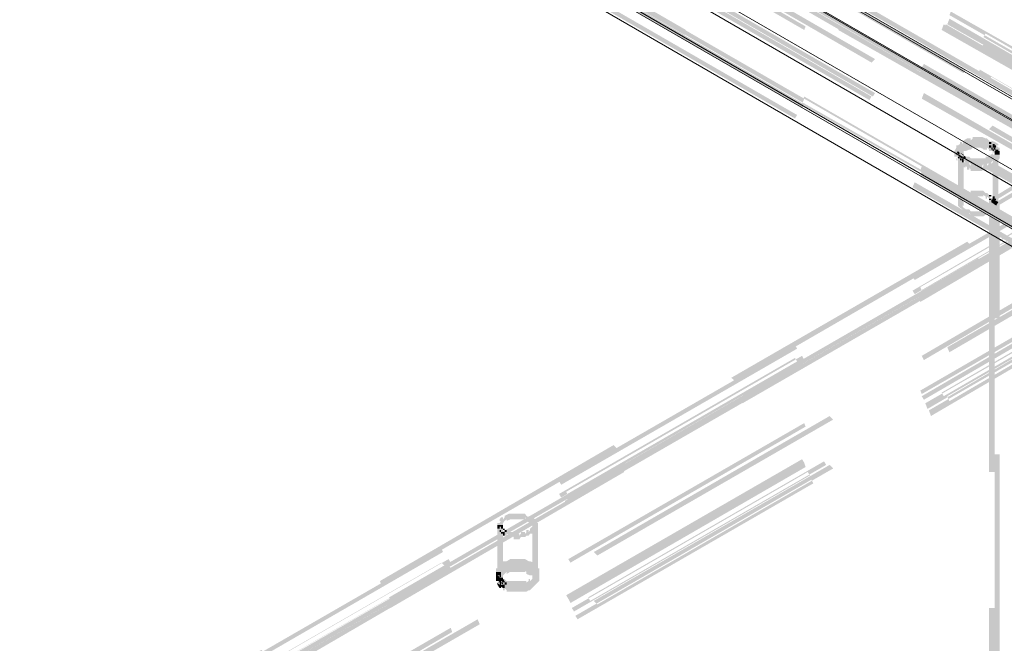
# Model space of a CAD drawing. Header units: millimetres. Extents: x -91 to 1961, y -1152 to 358.
# Tile 259 of 656: x 210 to 233, y 135 to 150. Entities that reach past the tile are written whole.
import ezdxf

# ---------------------------------------------------------------- set-up
doc = ezdxf.new("R2010")
doc.units = ezdxf.units.MM
doc.header["$MEASUREMENT"] = 0
doc.layers.get('0').update_dxf_attribs({"linetype": 'CONTINUOUS'})

msp = doc.modelspace()

# ---------------------------------------------------------------- hatches: boundary and pattern name
at = {"true_color": 0xaaaaaa}
h = msp.add_hatch(color=253, dxfattribs=at)
h.paths.add_polyline_path([(221.914, 137.102), (222.046, 137.102), (222.046, 136.97), (221.914, 136.97)])
h.paths.add_polyline_path([(236.407, 192.626), (236.539, 192.626), (236.539, 192.543), (236.407, 192.543)])
h.paths.add_polyline_path([(193.755, 168.024), (193.804, 168.024), (193.804, 167.892), (193.755, 167.892)])
h = msp.add_hatch(color=253, dxfattribs=at)
h.paths.add_polyline_path([(239.071, 144.001), (233.561, 147.178), (233.611, 147.26), (239.12, 144.084)])
h.paths.add_polyline_path([(230.815, 148.749), (225.305, 151.926), (225.355, 152.009), (230.864, 148.832)])
h.paths.add_polyline_path([(222.559, 153.531), (217.05, 156.707), (217.099, 156.79), (222.592, 153.614)])
h.paths.add_polyline_path([(214.303, 158.279), (208.794, 161.456), (208.877, 161.539), (214.386, 158.362)])
h.paths.add_polyline_path([(206.081, 163.061), (200.571, 166.237), (200.621, 166.32), (206.13, 163.143)])
h.paths.add_polyline_path([(197.825, 167.809), (194.565, 169.712), (194.599, 169.794), (197.858, 167.892)])
h = msp.add_hatch(color=253, dxfattribs=at)
h.paths.add_polyline_path([(238.012, 143.372), (232.502, 146.499), (232.552, 146.632), (238.061, 143.455)])
h.paths.add_polyline_path([(229.756, 148.121), (224.247, 151.297), (224.296, 151.38), (229.806, 148.204)])
h.paths.add_polyline_path([(221.5, 152.853), (215.991, 156.029), (216.04, 156.112), (221.533, 152.935)])
h.paths.add_polyline_path([(213.244, 157.651), (207.735, 160.827), (207.818, 160.91), (213.277, 157.733)])
h.paths.add_polyline_path([(204.972, 162.382), (199.479, 165.559), (199.562, 165.642), (205.071, 162.465)])
h.paths.add_polyline_path([(196.766, 167.18), (193.54, 169.033), (193.589, 169.116), (196.799, 167.263)])
h = msp.add_hatch(color=253, dxfattribs=at)
h.paths.add_polyline_path([(238.095, 143.455), (232.602, 146.582), (232.635, 146.665), (238.144, 143.538)])
h.paths.add_polyline_path([(229.839, 148.204), (224.329, 151.38), (224.379, 151.463), (229.888, 148.286)])
h.paths.add_polyline_path([(221.583, 152.935), (216.074, 156.112), (216.123, 156.195), (221.616, 153.018)])
h.paths.add_polyline_path([(213.327, 157.733), (207.818, 160.91), (207.851, 160.993), (213.36, 157.816)])
h.paths.add_polyline_path([(205.071, 162.465), (199.562, 165.642), (199.595, 165.724), (205.104, 162.548)])
h.paths.add_polyline_path([(196.799, 167.213), (193.589, 169.116), (193.622, 169.199), (196.849, 167.346)])
h = msp.add_hatch(color=253, dxfattribs=at)
h.paths.add_polyline_path([(199.43, 168.52), (204.939, 165.344), (204.889, 165.261), (199.38, 168.438)])
h.paths.add_polyline_path([(207.685, 163.739), (213.195, 160.562), (213.145, 160.48), (207.652, 163.656)])
h.paths.add_polyline_path([(215.941, 158.991), (221.451, 155.814), (221.417, 155.731), (215.908, 158.908)])
h.paths.add_polyline_path([(224.214, 154.209), (229.706, 151.033), (229.624, 150.95), (224.131, 154.127)])
h.paths.add_polyline_path([(232.469, 149.461), (237.003, 146.847), (236.953, 146.764), (232.387, 149.378)])
h = msp.add_hatch(color=253, dxfattribs=at)
h.paths.add_polyline_path([(236.953, 146.632), (231.444, 149.759), (231.493, 149.891), (237.003, 146.714)])
h.paths.add_polyline_path([(228.697, 151.38), (223.188, 154.557), (223.237, 154.639), (228.747, 151.463)])
h.paths.add_polyline_path([(220.441, 156.112), (214.932, 159.288), (214.982, 159.421), (220.474, 156.244)])
h.paths.add_polyline_path([(212.186, 160.91), (206.676, 164.086), (206.759, 164.169), (212.219, 160.993)])
h.paths.add_polyline_path([(203.913, 165.642), (199.38, 168.322), (199.43, 168.405), (204.012, 165.724)])
h = msp.add_hatch(color=253, dxfattribs=at)
h.paths.add_polyline_path([(237.003, 146.632), (231.493, 149.759), (231.543, 149.891), (237.036, 146.714)])
h.paths.add_polyline_path([(228.747, 151.38), (223.237, 154.557), (223.27, 154.639), (228.78, 151.463)])
h.paths.add_polyline_path([(220.474, 156.112), (214.982, 159.288), (215.015, 159.421), (220.524, 156.244)])
h.paths.add_polyline_path([(212.219, 160.91), (206.709, 164.086), (206.792, 164.169), (212.268, 160.993)])
h.paths.add_polyline_path([(203.963, 165.642), (199.43, 168.322), (199.479, 168.405), (204.046, 165.724)])
h = msp.add_hatch(color=253, dxfattribs=at)
h.paths.add_polyline_path([(237.085, 146.764), (231.576, 149.891), (231.626, 150.023), (237.118, 146.847)])
h.paths.add_polyline_path([(228.829, 151.496), (223.32, 154.672), (223.353, 154.755), (228.863, 151.579)])
h.paths.add_polyline_path([(220.557, 156.244), (215.064, 159.421), (215.097, 159.553), (220.607, 156.377)])
h.paths.add_polyline_path([(212.301, 161.026), (206.792, 164.202), (206.891, 164.285), (212.351, 161.108)])
h.paths.add_polyline_path([(204.046, 165.774), (199.512, 168.438), (199.562, 168.52), (204.128, 165.857)])
h = msp.add_hatch(color=253, dxfattribs=at)
h.paths.add_polyline_path([(236.44, 143.323), (230.947, 146.466), (230.98, 146.582), (236.49, 143.406)])
h.paths.add_polyline_path([(228.184, 148.071), (222.675, 151.248), (222.725, 151.33), (228.234, 148.154)])
h.paths.add_polyline_path([(219.928, 152.819), (214.419, 155.996), (214.469, 156.079), (219.978, 152.902)])
h.paths.add_polyline_path([(211.673, 157.601), (206.163, 160.777), (206.213, 160.86), (211.706, 157.684)])
h.paths.add_polyline_path([(203.417, 162.349), (197.907, 165.526), (197.99, 165.609), (203.5, 162.432)])
h.paths.add_polyline_path([(195.145, 167.131), (193.804, 167.941), (193.838, 168.024), (195.244, 167.213)])
h = msp.add_hatch(color=253, dxfattribs=at)
h.paths.add_polyline_path([(236.44, 143.207), (230.947, 146.334), (230.98, 146.466), (236.49, 143.29)])
h.paths.add_polyline_path([(228.184, 147.939), (222.675, 151.115), (222.725, 151.198), (228.234, 148.022)])
h.paths.add_polyline_path([(219.928, 152.687), (214.419, 155.864), (214.469, 155.946), (219.978, 152.77)])
h.paths.add_polyline_path([(211.673, 157.469), (206.163, 160.645), (206.213, 160.728), (211.706, 157.551)])
h.paths.add_polyline_path([(203.417, 162.217), (197.907, 165.393), (197.99, 165.476), (203.5, 162.3)])
h.paths.add_polyline_path([(195.145, 166.998), (193.804, 167.809), (193.838, 167.892), (195.244, 167.081)])
h = msp.add_hatch(color=253, dxfattribs=at)
h.paths.add_polyline_path([(197.99, 168.024), (203.5, 164.847), (203.45, 164.765), (197.941, 167.941)])
h.paths.add_polyline_path([(206.246, 163.226), (211.755, 160.049), (211.706, 159.967), (206.213, 163.143)])
h.paths.add_polyline_path([(214.502, 158.494), (220.011, 155.318), (219.978, 155.235), (214.469, 158.412)])
h.paths.add_polyline_path([(222.774, 153.696), (228.267, 150.569), (228.234, 150.437), (222.725, 153.614)])
h.paths.add_polyline_path([(231.03, 148.965), (236.49, 145.821), (236.44, 145.738), (230.98, 148.882)])
h = msp.add_hatch(color=253, dxfattribs=at)
h.paths.add_polyline_path([(236.44, 145.606), (230.947, 148.749), (230.98, 148.832), (236.49, 145.705)])
h.paths.add_polyline_path([(228.184, 150.354), (222.675, 153.531), (222.725, 153.614), (228.234, 150.437)])
h.paths.add_polyline_path([(219.928, 155.103), (214.419, 158.279), (214.469, 158.362), (219.978, 155.185)])
h.paths.add_polyline_path([(211.673, 159.884), (206.163, 163.061), (206.213, 163.143), (211.706, 159.967)])
h.paths.add_polyline_path([(203.417, 164.632), (197.941, 167.809), (197.99, 167.892), (203.45, 164.715)])
h = msp.add_hatch(color=253, dxfattribs=at)
h.paths.add_polyline_path([(221.037, 137.102), (221.153, 137.102), (221.153, 136.97), (221.037, 136.97)])
h.paths.add_polyline_path([(274.906, 168.024), (279.092, 168.024), (279.092, 167.892), (274.906, 167.892)])
h = msp.add_hatch(color=253, dxfattribs=at)
h.paths.add_polyline_path([(274.906, 167.892), (279.092, 167.892), (279.092, 167.759), (274.906, 167.759)])
h.paths.add_polyline_path([(231.741, 146.93), (231.874, 146.93), (231.874, 146.847), (231.741, 146.847)])
h = msp.add_hatch(color=253, dxfattribs=at)
h.paths.add_polyline_path([(236.275, 142.942), (230.765, 146.086), (230.815, 146.202), (236.324, 143.025)])
h.paths.add_polyline_path([(228.019, 147.691), (222.509, 150.867), (222.559, 150.95), (228.068, 147.773)])
h.paths.add_polyline_path([(219.763, 152.439), (214.254, 155.616), (214.303, 155.698), (219.796, 152.522)])
h.paths.add_polyline_path([(211.507, 157.22), (205.998, 160.397), (206.031, 160.48), (211.54, 157.303)])
h.paths.add_polyline_path([(203.235, 161.969), (197.742, 165.145), (197.825, 165.228), (203.334, 162.051)])
h.paths.add_polyline_path([(194.979, 166.75), (193.622, 167.561), (193.672, 167.644), (195.062, 166.833)])
h = msp.add_hatch(color=253, dxfattribs=at)
h.paths.add_polyline_path([(233.694, 144.944), (228.184, 148.071), (228.234, 148.204), (233.743, 145.027)])
h.paths.add_polyline_path([(225.438, 149.676), (219.928, 152.853), (219.978, 152.935), (225.471, 149.759)])
h.paths.add_polyline_path([(217.182, 154.424), (211.673, 157.601), (211.706, 157.733), (217.215, 154.557)])
h.paths.add_polyline_path([(208.91, 159.206), (203.417, 162.382), (203.5, 162.465), (208.959, 159.288)])
h.paths.add_polyline_path([(200.654, 163.954), (196.121, 166.618), (196.17, 166.7), (200.737, 164.037)])
h = msp.add_hatch(color=253, dxfattribs=at)
h.paths.add_polyline_path([(233.694, 144.895), (228.184, 148.022), (228.234, 148.154), (233.743, 144.977)])
h.paths.add_polyline_path([(225.438, 149.643), (219.928, 152.819), (219.978, 152.902), (225.471, 149.726)])
h.paths.add_polyline_path([(217.182, 154.375), (211.673, 157.551), (211.706, 157.684), (217.215, 154.507)])
h.paths.add_polyline_path([(208.91, 159.173), (203.417, 162.349), (203.5, 162.432), (208.959, 159.255)])
h.paths.add_polyline_path([(200.654, 163.904), (196.121, 166.585), (196.17, 166.667), (200.737, 164.004)])
h = msp.add_hatch(color=253, dxfattribs=at)
h.paths.add_polyline_path([(236.49, 145.027), (230.98, 148.154), (231.03, 148.286), (236.539, 145.11)])
h.paths.add_polyline_path([(228.234, 149.759), (222.725, 152.935), (222.774, 153.018), (228.267, 149.841)])
h.paths.add_polyline_path([(219.978, 154.507), (214.469, 157.684), (214.502, 157.766), (220.011, 154.59)])
h.paths.add_polyline_path([(211.706, 159.288), (206.213, 162.465), (206.296, 162.548), (211.755, 159.371)])
h.paths.add_polyline_path([(203.45, 164.037), (199.43, 166.403), (199.479, 166.502), (203.533, 164.119)])
h = msp.add_hatch(color=253, dxfattribs=at)
h.paths.add_polyline_path([(199.595, 166.585), (205.104, 163.408), (205.071, 163.325), (199.562, 166.502)])
h.paths.add_polyline_path([(207.851, 161.787), (213.36, 158.61), (213.327, 158.527), (207.818, 161.704)])
h.paths.add_polyline_path([(216.123, 157.055), (221.616, 153.878), (221.583, 153.796), (216.074, 156.972)])
h.paths.add_polyline_path([(224.379, 152.257), (229.888, 149.08), (229.806, 148.998), (224.296, 152.174)])
h.paths.add_polyline_path([(232.635, 147.525), (237.168, 144.895), (237.118, 144.812), (232.552, 147.442)])
h = msp.add_hatch(color=253, dxfattribs=at)
h.paths.add_polyline_path([(199.562, 165.559), (199.678, 165.559), (199.678, 164.335), (199.562, 164.335)])
h.paths.add_polyline_path([(232.635, 146.93), (232.767, 146.93), (232.767, 145.738), (232.635, 145.738)])
h = msp.add_hatch(color=253, dxfattribs=at)
h.paths.add_polyline_path([(216.454, 158.66), (221.963, 155.434), (221.914, 155.351), (216.421, 158.577)])
h.paths.add_polyline_path([(224.71, 153.878), (230.219, 150.702), (230.186, 150.619), (224.677, 153.796)])
h.paths.add_polyline_path([(232.982, 149.08), (238.442, 145.904), (238.392, 145.821), (232.883, 148.998)])
h = msp.add_hatch(color=253, dxfattribs=at)
h.paths.add_polyline_path([(215.825, 158.362), (221.335, 155.185), (221.285, 155.103), (215.776, 158.279)])
h.paths.add_polyline_path([(224.081, 153.581), (229.591, 150.404), (229.541, 150.321), (224.032, 153.498)])
h.paths.add_polyline_path([(232.337, 148.832), (237.846, 145.656), (237.797, 145.573), (232.304, 148.749)])
h = msp.add_hatch(color=253, dxfattribs=at)
h.paths.add_polyline_path([(238.061, 145.407), (232.552, 148.534), (232.602, 148.667), (238.095, 145.49)])
h.paths.add_polyline_path([(229.806, 150.139), (224.296, 153.316), (224.329, 153.415), (229.839, 150.239)])
h.paths.add_polyline_path([(221.533, 154.888), (216.04, 158.064), (216.074, 158.147), (221.583, 154.97)])
h = msp.add_hatch(color=253, dxfattribs=at)
h.paths.add_polyline_path([(237.118, 146.963), (231.626, 150.106), (231.659, 150.189), (237.168, 147.062)])
h.paths.add_polyline_path([(228.863, 151.711), (224.164, 154.424), (224.214, 154.507), (228.912, 151.794)])
h = msp.add_hatch(color=253, dxfattribs=at)
h.paths.add_polyline_path([(224.214, 154.474), (229.706, 151.248), (229.673, 151.165), (224.164, 154.375)])
h.paths.add_polyline_path([(232.469, 149.676), (237.168, 146.963), (237.118, 146.88), (232.42, 149.593)])
for points in [[(226.497, 152.009), (232.006, 148.832), (231.956, 148.749), (226.447, 151.926)], [(226.629, 151.413), (232.122, 148.204), (232.089, 148.121), (226.579, 151.33)], [(234.62, 147.343), (229.127, 150.52), (229.16, 150.619), (234.67, 147.442)], [(234.537, 146.632), (229.028, 149.759), (229.078, 149.841), (234.587, 146.714)], [(232.684, 146.93), (232.684, 147.012), (232.717, 146.963), (232.684, 147.012), (232.635, 147.062), (232.635, 147.095), (232.684, 147.012), (232.635, 147.012), (232.552, 147.062), (232.552, 147.095), (232.502, 147.145), (232.502, 147.095), (232.42, 147.095), (232.337, 147.145), (232.254, 147.145), (232.172, 147.145), (232.205, 147.178), (232.172, 147.145), (232.122, 147.095), (232.039, 147.095), (232.089, 147.095), (232.006, 147.062), (232.006, 147.095), (231.956, 147.062), (231.923, 147.012), (231.874, 147.012), (231.923, 147.062), (231.874, 147.012), (231.923, 147.062), (231.923, 147.012), (231.923, 146.963), (231.874, 146.88), (231.741, 146.93), (231.791, 147.012), (231.791, 147.062), (231.824, 147.062), (231.874, 147.095), (231.874, 147.145), (231.923, 147.145), (231.923, 147.095), (231.956, 147.145), (231.956, 147.178), (232.039, 147.227), (232.122, 147.227), (232.122, 147.178), (232.172, 147.227), (232.172, 147.26), (232.254, 147.26), (232.337, 147.26), (232.387, 147.26), (232.469, 147.227), (232.42, 147.227), (232.502, 147.227), (232.552, 147.178), (232.602, 147.145), (232.602, 147.178), (232.684, 147.145), (232.635, 147.145), (232.684, 147.145), (232.767, 147.095), (232.767, 147.062), (232.717, 147.062), (232.767, 147.012), (232.8, 147.012), (232.8, 146.93)], [(232.684, 146.847), (232.684, 146.88), (232.717, 146.847), (232.684, 146.88), (232.635, 146.93), (232.635, 146.963), (232.684, 146.93), (232.635, 146.963), (232.635, 146.93), (232.552, 146.93), (232.552, 146.963), (232.502, 147.012), (232.502, 146.963), (232.42, 146.963), (232.42, 146.979), (232.337, 147.012), (232.254, 147.012), (232.172, 147.012), (232.205, 147.062), (232.172, 147.012), (232.122, 146.963), (232.039, 146.963), (232.089, 146.963), (232.006, 146.93), (231.956, 146.93), (231.923, 146.93), (231.956, 146.963), (231.923, 146.93), (231.874, 146.88), (231.923, 146.93), (231.923, 146.88), (231.874, 146.847), (231.824, 146.797), (231.791, 146.847), (231.824, 146.88), (231.791, 146.88), (231.791, 146.93), (231.824, 146.93), (231.874, 146.963), (231.923, 147.012), (231.923, 147.062), (231.956, 147.062), (232.039, 147.095), (232.122, 147.095), (232.122, 147.062), (232.172, 147.095), (232.172, 147.145), (232.254, 147.145), (232.337, 147.145), (232.387, 147.145), (232.469, 147.095), (232.42, 147.095), (232.502, 147.095), (232.552, 147.062), (232.602, 147.012), (232.552, 147.062), (232.635, 147.062), (232.684, 147.012), (232.717, 146.963), (232.767, 146.963), (232.767, 146.93), (232.717, 146.93), (232.767, 146.88), (232.8, 146.88), (232.8, 146.847)], [(231.824, 146.93), (231.824, 145.738), (231.956, 145.738), (231.956, 146.93)], [(232.006, 146.764), (232.039, 146.714), (232.006, 146.764), (232.039, 146.764), (232.089, 146.764), (232.122, 146.714), (232.172, 146.665), (232.122, 146.714), (232.205, 146.714), (232.254, 146.714), (232.337, 146.714), (232.387, 146.714), (232.387, 146.665), (232.42, 146.714), (232.42, 146.764), (232.502, 146.764), (232.552, 146.764), (232.552, 146.714), (232.602, 146.764), (232.635, 146.797), (232.635, 146.847), (232.684, 146.847), (232.635, 146.797), (232.635, 146.847), (232.684, 146.847), (232.717, 146.88), (232.684, 146.88), (232.684, 146.93), (232.8, 146.93), (232.8, 146.88), (232.767, 146.847), (232.717, 146.797), (232.767, 146.847), (232.767, 146.797), (232.684, 146.714), (232.635, 146.714), (232.684, 146.764), (232.635, 146.714), (232.602, 146.665), (232.552, 146.632), (232.502, 146.632), (232.42, 146.632), (232.469, 146.665), (232.42, 146.632), (232.387, 146.582), (232.337, 146.582), (232.254, 146.582), (232.205, 146.582), (232.122, 146.582), (232.122, 146.632), (232.089, 146.665), (232.089, 146.632), (232.039, 146.632), (232.006, 146.632), (232.006, 146.665), (231.956, 146.714)], [(231.956, 146.665), (232.006, 146.665), (232.039, 146.632), (232.089, 146.582), (232.039, 146.632), (232.089, 146.632), (232.122, 146.582), (232.172, 146.549), (232.122, 146.582), (232.205, 146.582), (232.254, 146.582), (232.337, 146.582), (232.387, 146.582), (232.387, 146.549), (232.42, 146.582), (232.42, 146.632), (232.502, 146.632), (232.502, 146.582), (232.552, 146.632), (232.552, 146.665), (232.602, 146.665), (232.602, 146.632), (232.635, 146.665), (232.635, 146.714), (232.684, 146.714), (232.635, 146.665), (232.635, 146.714), (232.684, 146.714), (232.717, 146.764), (232.684, 146.764), (232.684, 146.797), (232.684, 146.847), (232.8, 146.847), (232.8, 146.797), (232.8, 146.764), (232.767, 146.714), (232.717, 146.665), (232.767, 146.714), (232.767, 146.665), (232.684, 146.582), (232.635, 146.582), (232.684, 146.632), (232.635, 146.582), (232.602, 146.549), (232.552, 146.549), (232.602, 146.582), (232.552, 146.549), (232.502, 146.499), (232.42, 146.499), (232.469, 146.549), (232.42, 146.499), (232.387, 146.466), (232.337, 146.466), (232.254, 146.466), (232.205, 146.466), (232.122, 146.466), (232.122, 146.499), (232.089, 146.549), (232.089, 146.499), (232.039, 146.499), (232.039, 146.549), (232.006, 146.582), (232.006, 146.549), (231.956, 146.549)], [(232.684, 146.93), (232.684, 146.847), (232.8, 146.847), (232.8, 146.93)], [(232.602, 145.821), (233.23, 146.202), (233.263, 146.119), (232.635, 145.738)], [(233.396, 146.036), (232.767, 145.656), (232.717, 145.738), (233.363, 146.119)], [(232.717, 145.656), (232.602, 145.738), (232.635, 145.821), (232.767, 145.738)], [(231.956, 145.738), (231.956, 145.705), (231.956, 145.656), (231.923, 145.656), (231.956, 145.606), (232.006, 145.573), (232.039, 145.523), (232.006, 145.573), (232.089, 145.573), (232.122, 145.523), (232.172, 145.49), (232.122, 145.523), (232.205, 145.523), (232.254, 145.523), (232.337, 145.523), (232.42, 145.523), (232.42, 145.49), (232.469, 145.523), (232.469, 145.573), (232.502, 145.573), (232.602, 145.606), (232.552, 145.573), (232.552, 145.606), (232.602, 145.606), (232.635, 145.656), (232.684, 145.705), (232.635, 145.705), (232.635, 145.738), (232.767, 145.738), (232.767, 145.705), (232.717, 145.656), (232.684, 145.606), (232.635, 145.573), (232.684, 145.606), (232.684, 145.573), (232.635, 145.49), (232.552, 145.441), (232.502, 145.441), (232.469, 145.441), (232.502, 145.49), (232.469, 145.441), (232.42, 145.407), (232.337, 145.407), (232.254, 145.407), (232.205, 145.407), (232.122, 145.407), (232.122, 145.441), (232.089, 145.49), (232.089, 145.441), (232.006, 145.441), (232.006, 145.49), (231.956, 145.523), (231.923, 145.573), (231.874, 145.606), (231.824, 145.656), (231.824, 145.705), (231.824, 145.738)], [(221.881, 138.194), (221.881, 138.244), (221.914, 138.194), (221.881, 138.244), (221.831, 138.293), (221.831, 138.326), (221.881, 138.244), (221.831, 138.244), (221.748, 138.293), (221.748, 138.326), (221.715, 138.376), (221.715, 138.326), (221.666, 138.326), (221.583, 138.326), (221.5, 138.326), (221.451, 138.326), (221.368, 138.326), (221.335, 138.326), (221.368, 138.326), (221.285, 138.293), (221.285, 138.326), (221.235, 138.293), (221.202, 138.244), (221.153, 138.244), (221.235, 138.326), (221.235, 138.293), (221.202, 138.244), (221.153, 138.194), (221.202, 138.244), (221.202, 138.194), (221.07, 138.194), (221.07, 138.244), (221.12, 138.244), (221.153, 138.293), (221.12, 138.293), (221.12, 138.326), (221.153, 138.376), (221.202, 138.376), (221.202, 138.326), (221.235, 138.376), (221.235, 138.409), (221.335, 138.459), (221.318, 138.459), (221.368, 138.459), (221.451, 138.459), (221.5, 138.459), (221.583, 138.459), (221.666, 138.459), (221.715, 138.459), (221.748, 138.409), (221.798, 138.376), (221.798, 138.409), (221.881, 138.376), (221.831, 138.376), (221.881, 138.376), (221.963, 138.326), (221.963, 138.293), (221.914, 138.293), (221.963, 138.244), (222.013, 138.244), (222.013, 138.194)], [(221.235, 138.078), (221.285, 138.078), (221.335, 138.029), (221.368, 137.995), (221.335, 138.029), (221.368, 138.029), (221.417, 138.029), (221.451, 137.995), (221.5, 137.946), (221.451, 137.995), (221.5, 137.995), (221.583, 137.995), (221.583, 137.946), (221.616, 137.995), (221.616, 138.029), (221.666, 138.029), (221.715, 138.029), (221.715, 137.995), (221.748, 138.029), (221.748, 138.078), (221.798, 138.078), (221.798, 138.029), (221.831, 138.078), (221.831, 138.111), (221.881, 138.111), (221.831, 138.078), (221.831, 138.111), (221.881, 138.161), (221.914, 138.161), (221.881, 138.111), (221.881, 138.161), (221.881, 138.194), (222.013, 138.194), (222.013, 138.161), (222.013, 138.111), (221.914, 138.029), (221.881, 138.029), (221.963, 138.111), (221.963, 138.078), (221.881, 137.995), (221.831, 137.995), (221.881, 138.029), (221.831, 137.995), (221.798, 137.946), (221.748, 137.946), (221.798, 137.995), (221.748, 137.946), (221.715, 137.913), (221.666, 137.913), (221.616, 137.913), (221.666, 137.946), (221.616, 137.913), (221.583, 137.863), (221.5, 137.863), (221.451, 137.863), (221.451, 137.913), (221.417, 137.946), (221.417, 137.913), (221.368, 137.913), (221.335, 137.913), (221.335, 137.946), (221.285, 137.995), (221.285, 137.946), (221.235, 137.946)], [(221.881, 138.194), (221.881, 136.97), (222.013, 136.97), (222.013, 138.194)], [(221.914, 137.102), (221.914, 137.135), (221.914, 137.185), (221.963, 137.135), (221.914, 137.185), (221.881, 137.234), (221.881, 137.185), (221.798, 137.234), (221.748, 137.234), (221.666, 137.267), (221.583, 137.267), (221.5, 137.267), (221.417, 137.267), (221.368, 137.267), (221.417, 137.267), (221.335, 137.234), (221.285, 137.234), (221.202, 137.234), (221.235, 137.267), (221.202, 137.234), (221.153, 137.185), (221.12, 137.135), (221.153, 137.185), (221.153, 137.135), (221.153, 137.102), (221.037, 137.102), (221.037, 137.135), (221.037, 137.185), (221.07, 137.185), (221.12, 137.234), (221.153, 137.267), (221.202, 137.317), (221.202, 137.35), (221.285, 137.35), (221.368, 137.4), (221.417, 137.4), (221.5, 137.4), (221.583, 137.4), (221.666, 137.4), (221.715, 137.4), (221.798, 137.35), (221.748, 137.35), (221.798, 137.35), (221.831, 137.35), (221.914, 137.317), (221.914, 137.267), (221.963, 137.234), (222.013, 137.185), (222.046, 137.185), (222.046, 137.135), (222.046, 137.102)], [(221.914, 136.97), (221.914, 137.019), (221.914, 137.052), (221.963, 137.019), (221.914, 137.052), (221.881, 137.102), (221.881, 137.052), (221.798, 137.102), (221.748, 137.102), (221.666, 137.135), (221.666, 137.152), (221.583, 137.135), (221.5, 137.135), (221.417, 137.135), (221.368, 137.135), (221.417, 137.135), (221.335, 137.102), (221.285, 137.102), (221.202, 137.102), (221.235, 137.135), (221.202, 137.102), (221.153, 137.052), (221.12, 137.019), (221.153, 137.052), (221.153, 137.019), (221.153, 136.97), (221.037, 136.97), (221.037, 137.019), (221.037, 137.052), (221.07, 137.052), (221.12, 137.102), (221.153, 137.135), (221.202, 137.185), (221.202, 137.234), (221.285, 137.234), (221.368, 137.267), (221.417, 137.267), (221.5, 137.267), (221.583, 137.267), (221.666, 137.267), (221.715, 137.267), (221.798, 137.234), (221.748, 137.234), (221.798, 137.234), (221.831, 137.234), (221.914, 137.185), (221.914, 137.135), (221.963, 137.102), (222.013, 137.052), (222.046, 137.052), (222.046, 137.019), (222.046, 136.97)], [(221.881, 136.97), (221.881, 137.019), (221.914, 136.97), (221.881, 137.019), (221.831, 137.052), (221.831, 137.102), (221.881, 137.019), (221.831, 137.019), (221.748, 137.052), (221.748, 137.102), (221.715, 137.135), (221.715, 137.102), (221.666, 137.102), (221.583, 137.102), (221.5, 137.102), (221.451, 137.102), (221.368, 137.102), (221.335, 137.102), (221.368, 137.102), (221.285, 137.052), (221.285, 137.102), (221.235, 137.052), (221.202, 137.019), (221.153, 137.019), (221.235, 137.102), (221.235, 137.052), (221.202, 137.019), (221.153, 136.97), (221.202, 137.019), (221.202, 136.97), (221.07, 136.97), (221.07, 137.019), (221.12, 137.019), (221.153, 137.052), (221.12, 137.052), (221.12, 137.102), (221.153, 137.135), (221.202, 137.135), (221.202, 137.102), (221.235, 137.135), (221.235, 137.185), (221.335, 137.234), (221.318, 137.234), (221.368, 137.234), (221.451, 137.234), (221.5, 137.234), (221.583, 137.234), (221.666, 137.234), (221.715, 137.234), (221.748, 137.185), (221.798, 137.135), (221.798, 137.185), (221.881, 137.135), (221.831, 137.135), (221.881, 137.135), (221.963, 137.102), (221.963, 137.052), (221.914, 137.052), (221.963, 137.019), (222.013, 137.019), (222.013, 136.97)], [(221.202, 136.804), (221.235, 136.804), (221.285, 136.755), (221.335, 136.722), (221.285, 136.755), (221.335, 136.755), (221.417, 136.755), (221.451, 136.755), (221.5, 136.755), (221.583, 136.755), (221.616, 136.755), (221.715, 136.755), (221.748, 136.755), (221.748, 136.722), (221.798, 136.755), (221.798, 136.804), (221.831, 136.804), (221.831, 136.755), (221.881, 136.804), (221.914, 136.854), (221.881, 136.854), (221.881, 136.887), (221.914, 136.937), (221.963, 136.937), (221.914, 136.887), (221.914, 136.937), (221.914, 136.97), (222.046, 136.97), (222.046, 136.937), (222.046, 136.887), (221.963, 136.804), (221.914, 136.804), (222.013, 136.887), (222.013, 136.854), (221.963, 136.804), (221.914, 136.755), (221.881, 136.722), (221.831, 136.672), (221.798, 136.672), (221.831, 136.722), (221.798, 136.672), (221.748, 136.639), (221.715, 136.639), (221.616, 136.639), (221.583, 136.639), (221.5, 136.639), (221.451, 136.639), (221.417, 136.639), (221.335, 136.639), (221.285, 136.639), (221.285, 136.672), (221.235, 136.722), (221.235, 136.672), (221.202, 136.672)], [(221.235, 136.854), (221.285, 136.854), (221.335, 136.804), (221.368, 136.755), (221.335, 136.804), (221.368, 136.804), (221.417, 136.804), (221.451, 136.755), (221.5, 136.722), (221.451, 136.755), (221.5, 136.755), (221.583, 136.755), (221.583, 136.722), (221.616, 136.755), (221.616, 136.804), (221.666, 136.804), (221.715, 136.804), (221.715, 136.755), (221.748, 136.804), (221.748, 136.854), (221.798, 136.854), (221.798, 136.804), (221.831, 136.854), (221.831, 136.887), (221.881, 136.887), (221.831, 136.854), (221.831, 136.887), (221.881, 136.937), (221.914, 136.937), (221.881, 136.887), (221.881, 136.937), (221.881, 136.97), (222.013, 136.97), (222.013, 136.937), (222.013, 136.887), (221.914, 136.804), (221.881, 136.804), (221.963, 136.887), (221.963, 136.854), (221.881, 136.755), (221.831, 136.755), (221.881, 136.804), (221.831, 136.755), (221.798, 136.722), (221.748, 136.722), (221.798, 136.755), (221.748, 136.722), (221.715, 136.672), (221.666, 136.672), (221.616, 136.672), (221.666, 136.722), (221.616, 136.672), (221.583, 136.639), (221.5, 136.639), (221.451, 136.639), (221.451, 136.672), (221.417, 136.722), (221.417, 136.672), (221.368, 136.672), (221.335, 136.672), (221.335, 136.722), (221.285, 136.755), (221.285, 136.722), (221.235, 136.722)]]:
    msp.add_hatch(color=253, dxfattribs=at).paths.add_polyline_path(points)
h = msp.add_hatch(color=253, dxfattribs=at)
h.paths.add_polyline_path([(193.54, 122.609), (199.049, 125.785), (199.099, 125.67), (193.589, 122.526)])
h.paths.add_polyline_path([(201.795, 127.357), (207.305, 130.534), (207.355, 130.451), (201.845, 127.274)])
h.paths.add_polyline_path([(210.068, 132.106), (215.561, 135.282), (215.61, 135.199), (210.101, 132.023)])
h.paths.add_polyline_path([(218.324, 136.887), (223.783, 140.064), (223.866, 139.981), (218.357, 136.804)])
h.paths.add_polyline_path([(226.53, 141.635), (232.039, 144.812), (232.122, 144.729), (226.629, 141.553)])
h.paths.add_polyline_path([(234.802, 146.417), (236.192, 147.227), (236.242, 147.145), (234.885, 146.334)])
h = msp.add_hatch(color=253, dxfattribs=at)
h.paths.add_polyline_path([(232.552, 147.062), (232.502, 147.095), (232.502, 147.062), (232.469, 147.062), (232.42, 147.062), (232.42, 147.095), (232.387, 147.145), (232.387, 147.095), (232.337, 147.095), (232.254, 147.095), (232.205, 147.095), (232.172, 147.095), (232.205, 147.145), (232.172, 147.095), (232.122, 147.062), (232.089, 147.062), (232.039, 147.062), (232.089, 147.095), (232.039, 147.062), (232.006, 147.012), (231.956, 147.012), (232.006, 147.062), (231.956, 147.012), (231.923, 147.062), (231.956, 147.095), (231.956, 147.145), (232.006, 147.145), (232.006, 147.095), (232.039, 147.145), (232.039, 147.178), (232.089, 147.178), (232.122, 147.178), (232.122, 147.145), (232.172, 147.178), (232.172, 147.227), (232.205, 147.227), (232.254, 147.227), (232.337, 147.227), (232.387, 147.227), (232.42, 147.178), (232.469, 147.145), (232.42, 147.178), (232.469, 147.178), (232.502, 147.178), (232.552, 147.145), (232.602, 147.095)])
h.paths.add_polyline_path([(231.956, 147.012), (231.923, 146.963), (231.956, 147.012), (231.956, 146.963), (231.956, 146.93), (231.824, 146.93), (231.824, 146.963), (231.824, 147.012), (231.874, 147.012), (231.923, 147.062)])
h = msp.add_hatch(color=253, dxfattribs=at)
h.paths.add_polyline_path([(236.324, 147.095), (230.815, 143.918), (230.765, 144.001), (236.275, 147.178)])
h.paths.add_polyline_path([(228.068, 142.314), (222.559, 139.137), (222.509, 139.22), (228.019, 142.396)])
h.paths.add_polyline_path([(219.796, 137.565), (214.303, 134.389), (214.254, 134.471), (219.763, 137.648)])
h.paths.add_polyline_path([(211.54, 132.784), (206.031, 129.607), (205.998, 129.69), (211.507, 132.867)])
h.paths.add_polyline_path([(203.334, 128.036), (197.825, 124.859), (197.742, 124.942), (203.235, 128.118)])
h.paths.add_polyline_path([(195.062, 123.254), (193.672, 122.493), (193.622, 122.576), (194.979, 123.337)])
h = msp.add_hatch(color=253, dxfattribs=at)
h.paths.add_polyline_path([(232.635, 146.93), (232.635, 146.963), (232.767, 146.963), (232.767, 146.93)])
h.paths.add_polyline_path([(232.684, 146.93), (232.635, 146.963), (232.684, 147.012), (232.717, 146.963)])
h.paths.add_polyline_path([(232.602, 147.012), (232.602, 147.062), (232.717, 147.062), (232.717, 147.012)])
h.paths.add_polyline_path([(232.635, 146.963), (232.602, 146.963), (232.602, 147.095), (232.635, 147.095)])
h.paths.add_polyline_path([(232.552, 147.062), (232.552, 147.095), (232.684, 147.095), (232.684, 147.062)])
h.paths.add_polyline_path([(232.602, 147.012), (232.552, 147.012), (232.552, 147.145), (232.602, 147.145)])
h = msp.add_hatch(color=253, dxfattribs=at)
h.paths.add_polyline_path([(236.324, 146.797), (230.815, 143.588), (230.765, 143.67), (236.275, 146.88)])
h.paths.add_polyline_path([(228.068, 142.016), (222.559, 138.839), (222.509, 138.922), (228.019, 142.099)])
h.paths.add_polyline_path([(219.846, 137.234), (214.336, 134.058), (214.254, 134.141), (219.763, 137.317)])
h.paths.add_polyline_path([(211.59, 132.486), (206.081, 129.26), (206.031, 129.392), (211.54, 132.569)])
h.paths.add_polyline_path([(203.334, 127.705), (197.825, 124.528), (197.775, 124.611), (203.285, 127.787)])
h.paths.add_polyline_path([(195.062, 122.907), (193.622, 122.113), (193.589, 122.195), (195.029, 122.989)])
h = msp.add_hatch(color=253, dxfattribs=at)
h.paths.add_polyline_path([(193.755, 122.228), (199.264, 125.372), (199.297, 125.289), (193.804, 122.146)])
h.paths.add_polyline_path([(202.011, 126.977), (207.52, 130.153), (207.57, 130.071), (202.06, 126.894)])
h.paths.add_polyline_path([(210.266, 131.725), (215.776, 134.902), (215.825, 134.819), (210.316, 131.642)])
h.paths.add_polyline_path([(218.539, 136.506), (224.032, 139.683), (224.081, 139.6), (218.572, 136.424)])
h.paths.add_polyline_path([(226.794, 141.255), (232.304, 144.431), (232.337, 144.349), (226.828, 141.172)])
h.paths.add_polyline_path([(235.001, 146.003), (236.357, 146.797), (236.407, 146.714), (235.1, 145.904)])
h = msp.add_hatch(color=253, dxfattribs=at)
h.paths.add_polyline_path([(236.49, 146.847), (230.98, 143.67), (230.947, 143.753), (236.44, 146.93)])
h.paths.add_polyline_path([(228.234, 142.049), (222.725, 138.872), (222.675, 138.972), (228.184, 142.148)])
h.paths.add_polyline_path([(219.978, 137.317), (214.469, 134.141), (214.419, 134.223), (219.928, 137.4)])
h.paths.add_polyline_path([(211.706, 132.519), (206.213, 129.343), (206.163, 129.442), (211.673, 132.618)])
h.paths.add_polyline_path([(203.5, 127.787), (197.99, 124.611), (197.907, 124.694), (203.417, 127.87)])
h.paths.add_polyline_path([(195.244, 122.989), (193.838, 122.228), (193.804, 122.311), (195.145, 123.089)])
h = msp.add_hatch(color=253, dxfattribs=at)
h.paths.add_polyline_path([(236.49, 146.714), (230.98, 143.538), (230.947, 143.621), (236.44, 146.797)])
h.paths.add_polyline_path([(228.234, 141.933), (222.725, 138.757), (222.675, 138.839), (228.184, 142.016)])
h.paths.add_polyline_path([(219.978, 137.185), (214.469, 134.008), (214.419, 134.091), (219.928, 137.267)])
h.paths.add_polyline_path([(211.706, 132.403), (206.213, 129.227), (206.163, 129.309), (211.673, 132.486)])
h.paths.add_polyline_path([(203.5, 127.655), (197.99, 124.478), (197.907, 124.561), (203.417, 127.738)])
h.paths.add_polyline_path([(195.244, 122.874), (193.838, 122.113), (193.804, 122.195), (195.145, 122.956)])
h = msp.add_hatch(color=253, dxfattribs=at)
h.paths.add_polyline_path([(231.874, 146.847), (231.874, 146.797), (231.741, 146.797), (231.741, 146.847)])
h.paths.add_polyline_path([(231.824, 146.797), (231.874, 146.764), (231.824, 146.714), (231.791, 146.764)])
h.paths.add_polyline_path([(231.923, 146.764), (231.923, 146.714), (231.791, 146.714), (231.791, 146.764)])
h.paths.add_polyline_path([(231.824, 146.764), (231.874, 146.764), (231.956, 146.714), (231.956, 146.665), (231.824, 146.665), (231.824, 146.714), (231.874, 146.632), (231.824, 146.632)])
h.paths.add_polyline_path([(231.874, 146.714), (231.923, 146.714), (231.923, 146.582), (231.874, 146.582)])
h.paths.add_polyline_path([(232.006, 146.665), (232.006, 146.632), (231.923, 146.665), (231.956, 146.665), (231.956, 146.549), (231.923, 146.549), (231.874, 146.632), (231.874, 146.665)])
h = msp.add_hatch(color=253, dxfattribs=at)
h.paths.add_polyline_path([(231.824, 146.93), (231.874, 146.88), (231.824, 146.847), (231.791, 146.88)])
h.paths.add_polyline_path([(231.923, 146.88), (231.923, 146.847), (231.791, 146.847), (231.791, 146.88)])
h.paths.add_polyline_path([(231.824, 146.88), (231.874, 146.88), (231.956, 146.847), (231.956, 146.797), (231.824, 146.797), (231.824, 146.847), (231.874, 146.764), (231.824, 146.764)])
h.paths.add_polyline_path([(231.874, 146.847), (231.923, 146.847), (232.006, 146.797), (232.006, 146.764), (231.874, 146.764), (231.874, 146.797), (231.923, 146.714), (231.874, 146.714)])
h.paths.add_polyline_path([(231.923, 146.797), (231.956, 146.797), (231.956, 146.665), (231.923, 146.665)])
h = msp.add_hatch(color=253, dxfattribs=at)
h.paths.add_polyline_path([(231.956, 146.93), (231.956, 146.88), (231.824, 146.88), (231.824, 146.93)])
h.paths.add_polyline_path([(231.923, 146.88), (231.956, 146.847), (232.006, 146.797), (232.039, 146.764), (232.006, 146.797), (232.089, 146.797), (232.122, 146.764), (232.172, 146.714), (232.122, 146.764), (232.205, 146.764), (232.254, 146.764), (232.337, 146.764), (232.42, 146.764), (232.42, 146.714), (232.469, 146.764), (232.469, 146.797), (232.502, 146.797), (232.602, 146.847), (232.552, 146.797), (232.552, 146.847), (232.602, 146.847), (232.635, 146.88), (232.635, 146.93), (232.684, 146.93), (232.635, 146.88), (232.635, 146.93), (232.767, 146.93), (232.767, 146.88), (232.684, 146.797), (232.635, 146.797), (232.684, 146.847), (232.635, 146.797), (232.684, 146.847), (232.684, 146.797), (232.635, 146.714), (232.552, 146.665), (232.502, 146.665), (232.469, 146.665), (232.502, 146.714), (232.469, 146.665), (232.42, 146.632), (232.337, 146.632), (232.254, 146.632), (232.205, 146.632), (232.122, 146.632), (232.122, 146.665), (232.089, 146.714), (232.089, 146.665), (232.006, 146.665), (232.006, 146.714), (231.956, 146.764), (231.923, 146.797), (231.874, 146.847)])
h = msp.add_hatch(color=253, dxfattribs=at)
h.paths.add_polyline_path([(236.44, 146.632), (230.947, 143.406), (230.898, 143.538), (236.407, 146.714)])
h.paths.add_polyline_path([(228.184, 141.85), (222.675, 138.674), (222.642, 138.757), (228.151, 141.933)])
h.paths.add_polyline_path([(219.928, 137.052), (214.469, 133.876), (214.386, 133.959), (219.895, 137.135)])
h.paths.add_polyline_path([(211.706, 132.321), (206.213, 129.144), (206.163, 129.227), (211.623, 132.403)])
h.paths.add_polyline_path([(203.45, 127.523), (197.941, 124.346), (197.907, 124.429), (203.417, 127.605)])
h.paths.add_polyline_path([(195.194, 122.791), (193.705, 121.931), (193.672, 122.03), (195.145, 122.874)])
h = msp.add_hatch(color=253, dxfattribs=at)
h.paths.add_polyline_path([(193.755, 122.063), (199.264, 125.24), (199.297, 125.157), (193.804, 121.98)])
h.paths.add_polyline_path([(202.011, 126.811), (207.52, 129.988), (207.57, 129.905), (202.06, 126.729)])
h.paths.add_polyline_path([(210.266, 131.593), (215.743, 134.769), (215.825, 134.687), (210.316, 131.51)])
h.paths.add_polyline_path([(218.489, 136.341), (223.998, 139.518), (224.032, 139.435), (218.572, 136.258)])
h.paths.add_polyline_path([(226.745, 141.122), (232.254, 144.299), (232.304, 144.216), (226.794, 141.04)])
h.paths.add_polyline_path([(235.001, 145.871), (236.357, 146.665), (236.407, 146.582), (235.05, 145.788)])
h = msp.add_hatch(color=253, dxfattribs=at)
h.paths.add_polyline_path([(232.552, 145.821), (232.502, 145.871), (232.502, 145.821), (232.469, 145.821), (232.469, 145.871), (232.42, 145.904), (232.42, 145.871), (232.387, 145.871), (232.337, 145.871), (232.254, 145.871), (232.205, 145.871), (232.172, 145.871), (232.122, 145.871), (232.172, 145.904), (232.122, 145.871), (232.089, 145.821), (232.039, 145.821), (232.089, 145.871), (232.039, 145.821), (232.006, 145.788), (231.956, 145.788), (232.006, 145.821), (231.956, 145.788), (231.923, 145.821), (231.956, 145.871), (231.956, 145.904), (232.006, 145.904), (232.006, 145.871), (232.039, 145.904), (232.039, 145.953), (232.089, 145.953), (232.089, 145.904), (232.122, 145.953), (232.122, 146.003), (232.172, 146.003), (232.205, 146.003), (232.254, 146.003), (232.337, 146.003), (232.387, 146.003), (232.42, 146.003), (232.469, 145.953), (232.502, 145.904), (232.469, 145.953), (232.502, 145.953), (232.552, 145.904), (232.602, 145.871)])
h.paths.add_polyline_path([(231.956, 145.788), (231.923, 145.738), (231.956, 145.788), (231.956, 145.738), (231.824, 145.738), (231.824, 145.788), (231.874, 145.788), (231.923, 145.821)])
h = msp.add_hatch(color=253, dxfattribs=at)
h.paths.add_polyline_path([(232.684, 145.705), (232.635, 145.738), (232.684, 145.788), (232.717, 145.738)])
h.paths.add_polyline_path([(232.602, 145.788), (232.602, 145.821), (232.717, 145.821), (232.717, 145.788)])
h.paths.add_polyline_path([(232.635, 145.738), (232.602, 145.738), (232.602, 145.871), (232.635, 145.871)])
h.paths.add_polyline_path([(232.552, 145.821), (232.552, 145.871), (232.684, 145.871), (232.684, 145.821)])
h.paths.add_polyline_path([(232.602, 145.788), (232.552, 145.788), (232.552, 145.904), (232.602, 145.904)])
h = msp.add_hatch(color=253, dxfattribs=at)
h.paths.add_polyline_path([(232.684, 145.788), (232.684, 139.435), (232.552, 139.435), (232.552, 145.788)])
h.paths.add_polyline_path([(232.684, 136.258), (232.684, 129.905), (232.552, 129.905), (232.552, 136.258)])
h.paths.add_polyline_path([(232.684, 126.729), (232.684, 120.375), (232.552, 120.375), (232.552, 126.729)])
h.paths.add_polyline_path([(232.684, 117.199), (232.684, 110.846), (232.552, 110.846), (232.552, 117.199)])
h.paths.add_polyline_path([(232.684, 107.669), (232.684, 104.989), (232.552, 104.989), (232.552, 107.669)])
h = msp.add_hatch(color=253, dxfattribs=at)
h.paths.add_polyline_path([(232.684, 104.906), (232.684, 111.259), (232.8, 111.259), (232.8, 104.906)])
h.paths.add_polyline_path([(232.684, 114.436), (232.684, 120.789), (232.8, 120.789), (232.8, 114.436)])
h.paths.add_polyline_path([(232.684, 123.966), (232.684, 130.319), (232.8, 130.319), (232.8, 123.966)])
h.paths.add_polyline_path([(232.684, 133.495), (232.684, 139.848), (232.8, 139.848), (232.8, 133.495)])
h.paths.add_polyline_path([(232.684, 143.025), (232.684, 145.705), (232.8, 145.705), (232.8, 143.025)])
h = msp.add_hatch(color=253, dxfattribs=at)
h.paths.add_polyline_path([(236.539, 145.275), (231.03, 142.049), (230.98, 142.148), (236.49, 145.358)])
h.paths.add_polyline_path([(228.267, 140.494), (222.774, 137.317), (222.725, 137.4), (228.234, 140.576)])
h.paths.add_polyline_path([(220.011, 135.696), (214.551, 132.519), (214.469, 132.618), (219.978, 135.795)])
h.paths.add_polyline_path([(211.805, 130.964), (206.296, 127.787), (206.246, 127.87), (211.706, 131.047)])
h.paths.add_polyline_path([(203.533, 126.166), (198.503, 123.287), (198.453, 123.37), (203.5, 126.265)])
h = msp.add_hatch(color=253, dxfattribs=at)
h.paths.add_polyline_path([(198.586, 123.287), (204.095, 126.464), (204.128, 126.381), (198.619, 123.205)])
h.paths.add_polyline_path([(206.842, 128.036), (212.351, 131.212), (212.384, 131.129), (206.891, 127.953)])
h.paths.add_polyline_path([(215.097, 132.817), (220.607, 135.994), (220.656, 135.878), (215.147, 132.701)])
h.paths.add_polyline_path([(223.32, 137.565), (228.829, 140.742), (228.912, 140.659), (223.403, 137.483)])
h.paths.add_polyline_path([(231.576, 142.347), (236.655, 145.275), (236.705, 145.192), (231.626, 142.231)])
h = msp.add_hatch(color=253, dxfattribs=at)
h.paths.add_polyline_path([(236.49, 144.431), (230.98, 141.255), (230.947, 141.337), (236.44, 144.514)])
h.paths.add_polyline_path([(228.234, 139.65), (222.725, 136.473), (222.675, 136.556), (228.184, 139.733)])
h.paths.add_polyline_path([(219.978, 134.902), (214.469, 131.725), (214.419, 131.808), (219.928, 134.984)])
h.paths.add_polyline_path([(211.706, 130.12), (206.213, 126.944), (206.163, 127.059), (211.673, 130.203)])
h.paths.add_polyline_path([(203.45, 125.372), (197.99, 122.228), (197.941, 122.311), (203.417, 125.455)])
h = msp.add_hatch(color=253, dxfattribs=at)
h.paths.add_polyline_path([(197.941, 122.195), (203.45, 125.322), (203.5, 125.24), (197.99, 122.113)])
h.paths.add_polyline_path([(206.213, 126.944), (211.706, 130.12), (211.755, 130.021), (206.246, 126.844)])
h.paths.add_polyline_path([(214.469, 131.675), (219.978, 134.852), (220.011, 134.769), (214.502, 131.593)])
h.paths.add_polyline_path([(222.725, 136.473), (228.234, 139.65), (228.267, 139.551), (222.774, 136.374)])
h.paths.add_polyline_path([(230.98, 141.205), (236.44, 144.382), (236.49, 144.299), (231.03, 141.122)])
h = msp.add_hatch(color=253, dxfattribs=at)
h.paths.add_polyline_path([(236.622, 144.134), (231.113, 140.907), (231.063, 141.04), (236.572, 144.216)])
h.paths.add_polyline_path([(228.366, 139.352), (222.857, 136.176), (222.807, 136.258), (228.317, 139.435)])
h.paths.add_polyline_path([(220.094, 134.554), (214.634, 131.378), (214.551, 131.46), (220.061, 134.637)])
h.paths.add_polyline_path([(211.888, 129.822), (206.378, 126.646), (206.296, 126.729), (211.805, 129.905)])
h.paths.add_polyline_path([(203.615, 125.024), (198.42, 122.063), (198.371, 122.146), (203.582, 125.107)])
h = msp.add_hatch(color=253, dxfattribs=at)
h.paths.add_polyline_path([(198.453, 122.228), (203.963, 125.405), (204.012, 125.322), (198.503, 122.146)])
h.paths.add_polyline_path([(206.709, 126.977), (212.219, 130.153), (212.268, 130.071), (206.759, 126.894)])
h.paths.add_polyline_path([(214.932, 131.758), (220.441, 134.935), (220.524, 134.852), (215.015, 131.675)])
h.paths.add_polyline_path([(223.188, 136.506), (228.697, 139.683), (228.747, 139.6), (223.237, 136.424)])
h.paths.add_polyline_path([(231.444, 141.288), (236.49, 144.216), (236.539, 144.134), (231.493, 141.205)])
h = msp.add_hatch(color=253, dxfattribs=at)
h.paths.add_polyline_path([(236.705, 143.968), (231.195, 140.742), (231.146, 140.874), (236.655, 144.051)])
h.paths.add_polyline_path([(228.449, 139.17), (222.94, 135.994), (222.89, 136.076), (228.399, 139.253)])
h.paths.add_polyline_path([(220.177, 134.389), (214.717, 131.212), (214.634, 131.295), (220.144, 134.471)])
h.paths.add_polyline_path([(211.97, 129.64), (206.461, 126.464), (206.378, 126.547), (211.888, 129.723)])
h.paths.add_polyline_path([(203.715, 124.859), (198.503, 121.897), (198.453, 121.98), (203.665, 124.942)])
h = msp.add_hatch(color=253, dxfattribs=at)
h.paths.add_polyline_path([(198.586, 122.146), (204.095, 125.322), (204.128, 125.24), (198.619, 122.063)])
h.paths.add_polyline_path([(206.842, 126.894), (212.351, 130.071), (212.384, 129.988), (206.891, 126.811)])
h.paths.add_polyline_path([(215.097, 131.675), (220.607, 134.852), (220.656, 134.736), (215.147, 131.56)])
h.paths.add_polyline_path([(223.32, 136.424), (228.829, 139.6), (228.912, 139.518), (223.403, 136.341)])
h.paths.add_polyline_path([(231.576, 141.205), (236.655, 144.134), (236.705, 144.051), (231.626, 141.089)])
h = msp.add_hatch(color=253, dxfattribs=at)
h.paths.add_polyline_path([(221.07, 138.194), (221.202, 138.194), (221.202, 136.97), (221.07, 136.97)])
h.paths.add_polyline_path([(193.705, 122.195), (193.838, 122.195), (193.838, 122.03), (193.705, 122.03)])
h = msp.add_hatch(color=253, dxfattribs=at)
h.paths.add_polyline_path([(221.202, 138.194), (221.202, 138.161), (221.07, 138.161), (221.07, 138.194)])
h.paths.add_polyline_path([(221.202, 138.161), (221.202, 138.111), (221.07, 138.111), (221.07, 138.161)])
h.paths.add_polyline_path([(221.12, 138.161), (221.153, 138.161), (221.153, 138.029), (221.12, 138.029)])
h.paths.add_polyline_path([(221.235, 138.111), (221.235, 138.078), (221.12, 138.078), (221.12, 138.111)])
h.paths.add_polyline_path([(221.153, 138.111), (221.202, 138.111), (221.202, 137.995), (221.153, 137.995)])
h.paths.add_polyline_path([(221.285, 138.078), (221.285, 138.029), (221.153, 138.029), (221.153, 138.078)])
h.paths.add_polyline_path([(221.202, 138.078), (221.235, 138.078), (221.235, 137.946), (221.202, 137.946)])
h = msp.add_hatch(color=253, dxfattribs=at)
h.paths.add_polyline_path([(221.153, 137.102), (221.153, 137.052), (221.037, 137.052), (221.037, 137.102)])
h.paths.add_polyline_path([(221.153, 137.052), (221.153, 137.019), (221.037, 137.019), (221.037, 137.052)])
h.paths.add_polyline_path([(221.153, 137.019), (221.153, 136.97), (221.07, 137.019), (221.12, 137.019), (221.12, 136.887), (221.07, 136.887), (221.037, 136.97), (221.037, 137.019)])
h.paths.add_polyline_path([(221.202, 136.97), (221.202, 136.937), (221.07, 136.937), (221.07, 136.97)])
h.paths.add_polyline_path([(221.12, 136.97), (221.153, 136.97), (221.153, 136.854), (221.12, 136.854)])
h.paths.add_polyline_path([(221.202, 136.937), (221.235, 136.887), (221.202, 136.854), (221.153, 136.887)])
h = msp.add_hatch(color=253, dxfattribs=at)
h.paths.add_polyline_path([(221.202, 136.937), (221.235, 136.937), (221.285, 136.887), (221.335, 136.854), (221.285, 136.887), (221.335, 136.887), (221.417, 136.887), (221.451, 136.887), (221.5, 136.887), (221.583, 136.887), (221.616, 136.887), (221.715, 136.887), (221.748, 136.887), (221.748, 136.854), (221.798, 136.887), (221.798, 136.937), (221.831, 136.937), (221.831, 136.887), (221.881, 136.937), (221.914, 136.97), (221.963, 136.937), (221.914, 136.887), (221.881, 136.854), (221.831, 136.804), (221.798, 136.804), (221.831, 136.854), (221.798, 136.804), (221.748, 136.755), (221.715, 136.755), (221.616, 136.755), (221.583, 136.755), (221.5, 136.755), (221.451, 136.755), (221.417, 136.755), (221.335, 136.755), (221.285, 136.755), (221.285, 136.804), (221.235, 136.854), (221.235, 136.804), (221.202, 136.804)])
h.paths.add_polyline_path([(221.914, 136.97), (221.963, 137.019), (221.914, 137.019), (221.914, 137.052), (221.914, 137.102), (222.046, 137.102), (222.046, 137.052), (222.046, 137.019), (222.013, 136.97), (221.963, 136.937)])
h = msp.add_hatch(color=253, dxfattribs=at)
h.paths.add_polyline_path([(221.153, 136.97), (221.153, 136.937), (221.037, 136.937), (221.037, 136.97)])
h.paths.add_polyline_path([(221.153, 136.937), (221.153, 136.887), (221.037, 136.887), (221.037, 136.937)])
h.paths.add_polyline_path([(221.12, 136.887), (221.153, 136.854), (221.12, 136.804), (221.07, 136.854)])
h.paths.add_polyline_path([(221.202, 136.854), (221.202, 136.804), (221.12, 136.854), (221.153, 136.854), (221.153, 136.722), (221.12, 136.722), (221.07, 136.804), (221.07, 136.854)])
h.paths.add_polyline_path([(221.202, 136.804), (221.235, 136.755), (221.202, 136.722), (221.153, 136.755)])
h = msp.add_hatch(color=253, dxfattribs=at)
h.paths.add_polyline_path([(221.202, 136.97), (221.202, 136.937), (221.07, 136.937), (221.07, 136.97)])
h.paths.add_polyline_path([(221.202, 136.937), (221.202, 136.887), (221.07, 136.887), (221.07, 136.937)])
h.paths.add_polyline_path([(221.12, 136.937), (221.153, 136.937), (221.153, 136.804), (221.12, 136.804)])
h.paths.add_polyline_path([(221.235, 136.887), (221.235, 136.854), (221.12, 136.854), (221.12, 136.887)])
h.paths.add_polyline_path([(221.153, 136.887), (221.202, 136.887), (221.202, 136.755), (221.153, 136.755)])
h.paths.add_polyline_path([(221.285, 136.854), (221.285, 136.804), (221.153, 136.804), (221.153, 136.854)])
h.paths.add_polyline_path([(221.202, 136.854), (221.235, 136.854), (221.235, 136.722), (221.202, 136.722)])

# ---------------------------------------------------------------- linework, layer by layer
at = {"color": 7, "linetype": 'Continuous', "lineweight": 5}
for points in [[(194.565, 169.877), (237.979, 144.812), (237.979, 144.812)], [(237.979, 144.845), (194.599, 169.877), (194.599, 169.877)], [(237.979, 143.67), (193.589, 169.298), (193.589, 169.298)], [(193.424, 169.033), (237.929, 143.323), (237.929, 143.323)], [(193.54, 167.561), (236.192, 142.909), (236.192, 142.909)], [(233.561, 144.895), (196.005, 166.585), (196.005, 166.585)], [(237.929, 145.407), (215.693, 158.23), (215.693, 158.23)]]:
    msp.add_lwpolyline(points, dxfattribs=at)
at = {"color": 7, "linetype": 'Continuous', "lineweight": 20}
for points in [[(233.611, 144.812), (196.038, 166.502), (196.038, 166.502)], [(237.979, 145.325), (215.743, 158.147), (215.743, 158.147)]]:
    msp.add_lwpolyline(points, dxfattribs=at)

doc.saveas('drawing.dxf')
